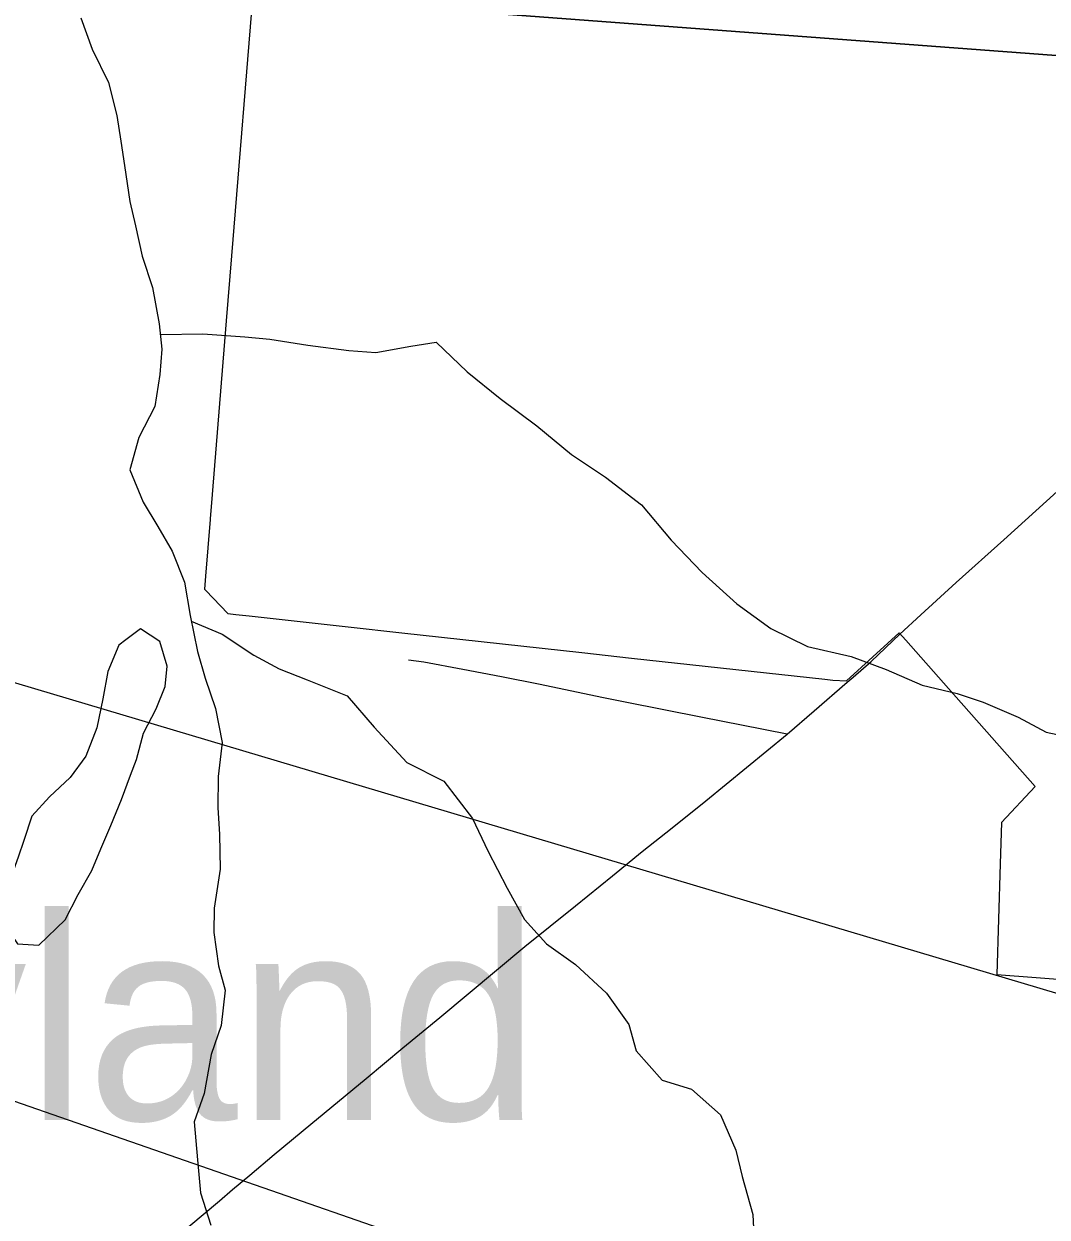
# Model space of a CAD drawing. Extents: x 0 to 34, y 0 to 22.
# Drawn here: x 7.4949 to 7.8928, y 16.6532 to 17.1171 of the extents above; entities that cross this region are included whole.
import ezdxf

# ---------------------------------------------------------------- set-up
doc = ezdxf.new("R2010")
doc.units = 0
for name, color, linetype in [('GM_X_County_Road', 7, 'Continuous'), ('GM_X_Minor_Lake', 7, 'Continuous'), ('GM_X_Minor_River', 7, 'Continuous'), ('GM_X_Section', 7, 'Continuous'), ('GM_X_Township_Road', 7, 'Continuous'), ('GM_X_Unincorporated_Text', 7, 'Continuous'), ('SC_Shading1', 7, 'Continuous'), ('SH_Text', 7, 'Continuous')]:
    doc.layers.add(name, color=color, linetype=linetype)

msp = doc.modelspace()

# ---------------------------------------------------------------- linework, layer by layer
at = {"layer": 'GM_X_County_Road'}
for points in [[(7.81734, 16.86319), (7.82435, 16.86929), (7.83551, 16.87986), (7.8437, 16.88737), (7.85745, 16.89997), (7.87599, 16.91657), (7.92426, 16.96041), (7.93812, 16.97289), (7.97037, 17.00223), (7.98833, 17.01946), (8.00644, 17.03653), (8.02116, 17.05028)], [(7.79172, 16.84097), (7.80221, 16.85007), (7.81501, 16.86116), (7.81734, 16.86319)], [(7.57605, 16.66395), (7.58267, 16.66958), (7.59214, 16.67754), (7.6064, 16.68943), (7.62794, 16.70717), (7.64222, 16.71911), (7.65664, 16.73087), (7.68966, 16.75851), (7.70939, 16.7743), (7.72375, 16.78596), (7.73535, 16.79539), (7.7469, 16.8046), (7.76002, 16.81507), (7.79172, 16.84097)], [(7.55907, 16.64956), (7.57091, 16.65957), (7.57605, 16.66395)]]:
    msp.add_lwpolyline(points, dxfattribs=at)
at = {"layer": 'GM_X_Minor_Lake'}
for points in [[(7.50065, 16.75903), (7.51094, 16.76881), (7.51593, 16.77863), (7.5213, 16.78807), (7.52476, 16.79639), (7.52862, 16.80546), (7.53285, 16.81567), (7.53633, 16.82512), (7.53864, 16.83117), (7.54137, 16.84138), (7.54636, 16.85083), (7.54983, 16.85952), (7.55064, 16.86748), (7.54769, 16.87698), (7.54016, 16.88196), (7.53446, 16.87762)], [(7.53446, 16.87762), (7.53179, 16.87558), (7.52755, 16.86537), (7.52558, 16.85477), (7.52323, 16.84341), (7.51898, 16.83245), (7.51287, 16.82415), (7.50487, 16.81663), (7.498, 16.8091), (7.49491, 16.79964), (7.49259, 16.79321), (7.4895, 16.78451), (7.48677, 16.77468), (7.48747, 16.76671), (7.49233, 16.75947), (7.50065, 16.75903)]]:
    msp.add_lwpolyline(points, dxfattribs=at)
at = {"layer": 'GM_X_Minor_River'}
for points in [[(7.51698, 17.11949), (7.52142, 17.10732), (7.52776, 17.09439), (7.53107, 17.08147), (7.53251, 17.0716), (7.53395, 17.06211), (7.53611, 17.04807), (7.53831, 17.03857), (7.54087, 17.0268), (7.54494, 17.01464), (7.54748, 17.00059), (7.54854, 16.99072), (7.54771, 16.98087), (7.54573, 16.96837), (7.53958, 16.95628), (7.53609, 16.9438), (7.54129, 16.93125), (7.54689, 16.92172), (7.55249, 16.9122), (7.55732, 16.90004), (7.55949, 16.88713), (7.56241, 16.87308), (7.56536, 16.86282), (7.56944, 16.85104), (7.57198, 16.83775), (7.57037, 16.82449), (7.57028, 16.81236), (7.57096, 16.80211), (7.57124, 16.78846), (7.56885, 16.77331), (7.56878, 16.76384), (7.57058, 16.75093), (7.57315, 16.74143), (7.57154, 16.7278), (7.56767, 16.71645), (7.56491, 16.7013), (7.56104, 16.69034), (7.56244, 16.67554), (7.56348, 16.66264), (7.56755, 16.6501)], [(7.54793, 16.99641), (7.56448, 16.99667), (7.58073, 16.99541), (7.59056, 16.99458), (7.6053, 16.9922), (7.62117, 16.99019), (7.63176, 16.98935), (7.64539, 16.9919), (7.65524, 16.99335), (7.66726, 16.98189), (7.68005, 16.97156), (7.69434, 16.96083), (7.70787, 16.94974), (7.72105, 16.94092), (7.73497, 16.9302), (7.74659, 16.91646), (7.7586, 16.90386), (7.77213, 16.89163), (7.7853, 16.88206), (7.79962, 16.87513), (7.81661, 16.87121), (7.83019, 16.86618), (7.84415, 16.86001), (7.85774, 16.85688), (7.86793, 16.85339), (7.8815, 16.8476), (7.89243, 16.84184), (7.90527, 16.83909)], [(7.55995, 16.88492), (7.57192, 16.87983), (7.58434, 16.87178), (7.59414, 16.8664), (7.60508, 16.86215), (7.62054, 16.85597), (7.63104, 16.84376), (7.6438, 16.83001), (7.65812, 16.82271), (7.66936, 16.80822), (7.67532, 16.79566), (7.68278, 16.7812), (7.6895, 16.76901), (7.69813, 16.75947), (7.70941, 16.75143), (7.72144, 16.74034), (7.73005, 16.72815), (7.733, 16.71789), (7.74312, 16.70644), (7.75444, 16.70294), (7.76572, 16.693), (7.77167, 16.67931), (7.77424, 16.66905), (7.77829, 16.65424), (7.77895, 16.64096)]]:
    msp.add_lwpolyline(points, dxfattribs=at)
at = {"layer": 'GM_X_Section'}
for points in [[(7.17505, 18.16824), (8.18593, 18.07293), (8.09556, 17.08999), (7.08554, 17.16561)], [(7.08554, 17.16561), (8.09556, 17.08999), (7.9848, 16.0585), (6.99203, 16.14864)]]:
    msp.add_lwpolyline(points, close=True, dxfattribs=at)
at = {"layer": 'GM_X_Township_Road'}
msp.add_lwpolyline([(7.79172, 16.84097), (7.77389, 16.84453), (7.7588, 16.84744), (7.72867, 16.85344), (7.71965, 16.85525), (7.69564, 16.86026), (7.68058, 16.86326), (7.6655, 16.86615), (7.65044, 16.86894), (7.64437, 16.86981)], dxfattribs=at)
at = {"layer": 'SC_Shading1'}
msp.add_lwpolyline([(7.58431, 17.13358), (7.57564, 17.027), (7.57358, 17.00167), (7.56808, 16.93412), (7.56731, 16.92468), (7.56729, 16.92442), (7.5655, 16.90243), (7.5651, 16.89744), (7.5656, 16.89691), (7.57416, 16.88789), (7.57727, 16.88755), (7.58248, 16.88698), (7.62098, 16.88274), (7.6418, 16.88045), (7.71186, 16.87273), (7.73113, 16.87061), (7.80633, 16.86233), (7.80948, 16.86199), (7.81478, 16.86169), (7.83528, 16.88039), (7.8378, 16.87757), (7.85448, 16.85872), (7.88811, 16.8207), (7.87499, 16.80667), (7.87451, 16.79066), (7.87322, 16.74753), (7.93946, 16.74255)], dxfattribs=at)
at = {"layer": 'SH_Text'}
msp.add_lwpolyline([(9.30419, 16.32069), (4.2062, 17.84001), (9.30419, 16.06828)], close=True, dxfattribs=at)

# ---------------------------------------------------------------- texts
at = {"layer": 'GM_X_Unincorporated_Text'}
msp.add_text('Sunnyland', height=0.078977, rotation=0, dxfattribs=at).set_placement((7.19637, 16.69099))

doc.saveas('drawing.dxf')
